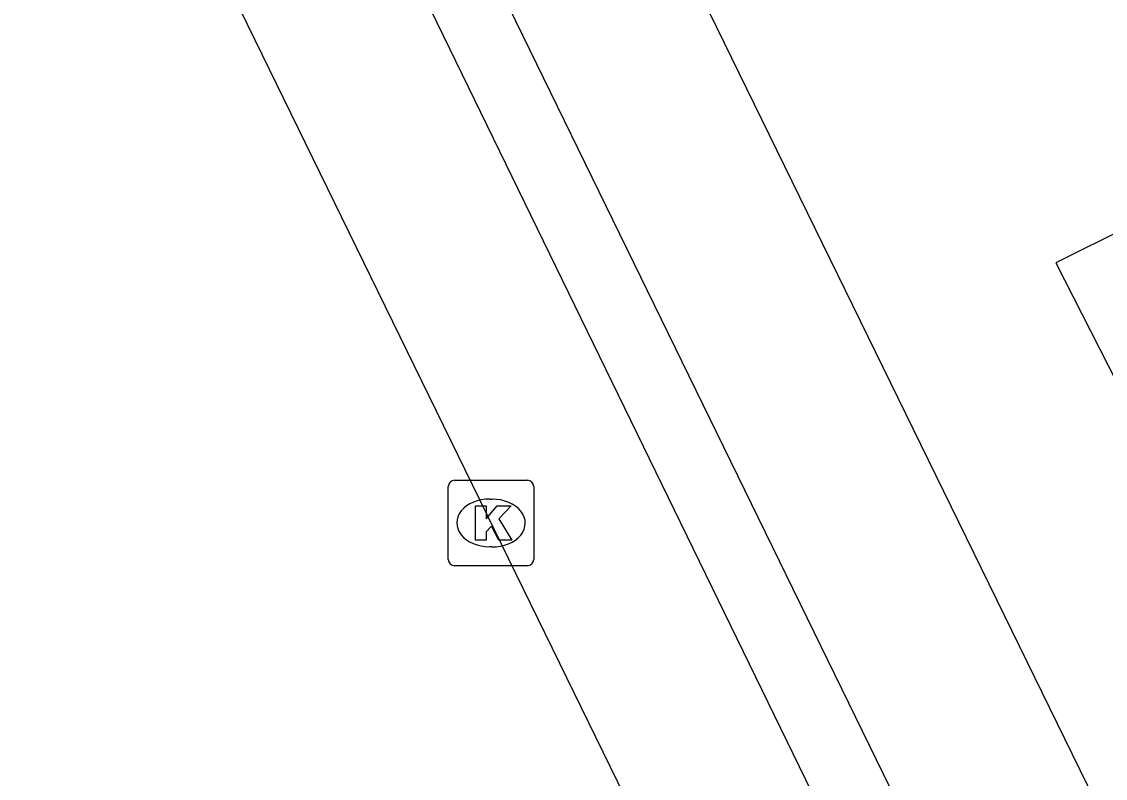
# Model space of a CAD drawing. Extents: x 160457 to 162082, y 388340 to 389736.
# Drawn here: x 161004.29 to 161016.98, y 388790.76 to 388799.62 of the extents above; entities that cross this region are included whole.
import ezdxf

# ---------------------------------------------------------------- set-up
doc = ezdxf.new("R2010")
doc.units = 0
for name, color, linetype in [('IMGEO_Fietspad_gesloten', 7, 'Continuous'), ('IMGEO_Kolk', 7, 'Continuous'), ('IMGEO_Parkeervlak_open', 7, 'Continuous'), ('IMGEO_Rijbaan_lokaal_gesloten', 7, 'Continuous'), ('IMGEO_Voetpad_open', 7, 'Continuous')]:
    doc.layers.add(name, color=color, linetype=linetype)

msp = doc.modelspace()

# ---------------------------------------------------------------- linework, layer by layer
at = {"layer": 'IMGEO_Fietspad_gesloten'}
for points in [[(160994.813, 388835.553), (161000, 388824.949), (161016.943, 388790.314), (161018.227, 388787.693), (161021.087, 388781.853), (161021.707, 388780.587)], [(160992.974, 388834.647), (161000, 388820.255), (161015.023, 388789.483)]]:
    msp.add_lwpolyline(points, dxfattribs=at)
at = {"layer": 'IMGEO_Kolk'}
for p, q in [((161009.356, 388794.248), (161010.208, 388794.248)), ((161009.281, 388793.322), (161009.281, 388794.174)), ((161010.282, 388794.174), (161010.282, 388793.322)), ((161009.769, 388794.028), (161009.794, 388794.028)), ((161009.792, 388793.468), (161009.767, 388793.468)), ((161010.208, 388793.248), (161009.356, 388793.248))]:
    msp.add_line(p, q, dxfattribs=at)
for points in [[(161009.356, 388794.248), (161010.208, 388794.248)], [(161009.281, 388793.322), (161009.281, 388794.174)], [(161010.282, 388794.174), (161010.282, 388793.322)], [(161009.602, 388793.948), (161009.725, 388793.948), (161009.725, 388793.797), (161009.855, 388793.948), (161010.019, 388793.948), (161009.873, 388793.797), (161010.026, 388793.548), (161009.874, 388793.548), (161009.789, 388793.712), (161009.725, 388793.645), (161009.725, 388793.548), (161009.602, 388793.548), (161009.602, 388793.948)], [(161010.208, 388793.248), (161009.356, 388793.248)]]:
    msp.add_lwpolyline(points, dxfattribs=at)
for centre, start, end in [((161009.358, 388794.172), 91.552, 178.448), ((161009.358, 388794.172), 91.552, 178.448), ((161010.206, 388794.172), 1.552, 88.448), ((161010.206, 388794.172), 1.552, 88.448), ((161009.358, 388793.324), 181.552, 268.448), ((161009.358, 388793.324), 181.552, 268.448), ((161010.206, 388793.324), 271.552, 358.448), ((161010.206, 388793.324), 271.552, 358.448)]:
    msp.add_arc(centre, 0.0765, start, end, dxfattribs=at)
for centre, major_axis, ratio, start_param, end_param in [((161009.768, 388793.748), (-0.387, 0.002), 0.722429, 4.712389, 7.853982), ((161009.793, 388793.748), (-0.39, 0.002), 0.717154, 1.570796, 4.712389)]:
    msp.add_ellipse(centre, major_axis=major_axis, ratio=ratio, start_param=start_param, end_param=end_param, dxfattribs=at)
at = {"layer": 'IMGEO_Parkeervlak_open'}
msp.add_lwpolyline([(161007.541, 388802.916), (161014.267, 388789.092)], dxfattribs=at)
at = {"layer": 'IMGEO_Rijbaan_lokaal_gesloten'}
msp.add_lwpolyline([(161004.377, 388804.81), (161013.812, 388785.499), (161016.399, 388780.205)], dxfattribs=at)
at = {"layer": 'IMGEO_Voetpad_open'}
msp.add_lwpolyline([(161018.46, 388797.713), (161018.165, 388797.569), (161018.121, 388797.652), (161016.394, 388796.796), (161018.431, 388792.796)], dxfattribs=at)

doc.saveas('drawing.dxf')
